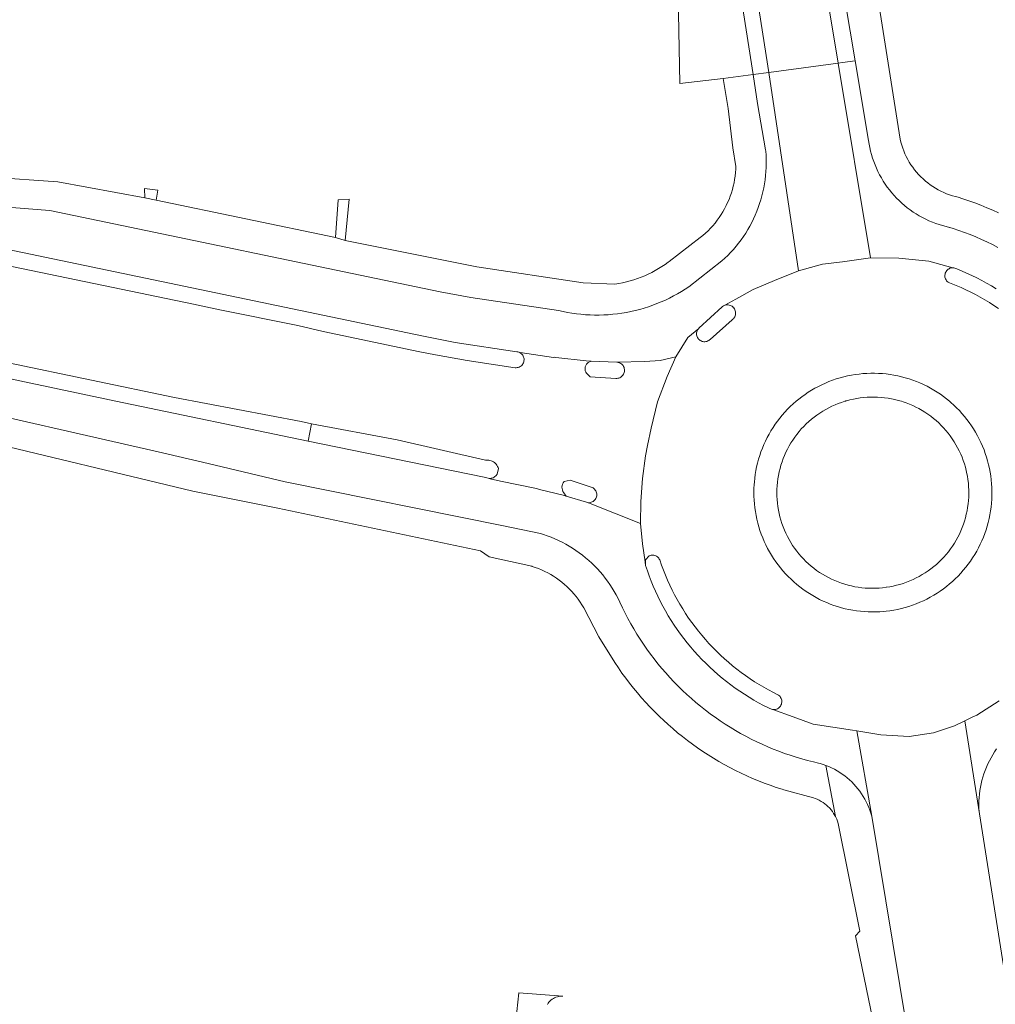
# Model space of a CAD drawing. Extents: x 146402 to 164798, y 455483 to 464134.
# Tile 364 of 575: x 157647 to 157709, y 460982 to 461044. Entities that reach past the tile are written whole.
import ezdxf

# ---------------------------------------------------------------- set-up
doc = ezdxf.new("R2010")
doc.units = 0
doc.header["$LTSCALE"] = 0.2
for name, color, linetype, lineweight in [('B-XX-VH-VERHARDING_ASFALT-GV', 252, 'CONTINUOUS', 18), ('B-XX-VH-VERHARDING_BETONSTRAATSTEEN-GV', 252, 'CONTINUOUS', 18), ('B-XX-VH-VERHARDING_TEGEL-GV', 252, 'CONTINUOUS', 18)]:
    doc.layers.add(name, color=color, linetype=linetype, lineweight=lineweight)

msp = doc.modelspace()

# ---------------------------------------------------------------- linework, layer by layer
at = {"layer": 'B-XX-VH-VERHARDING_ASFALT-GV'}
for points in [[(157690.928, 461087.761), (157685.61, 461127.19), (157681.488, 461126.636), (157681.602, 461125.751), (157686.892, 461086.4), (157689.023, 461072.41), (157691.434, 461059.13), (157694.353, 461040.506), (157698.714, 461041.086)], [(157686.773, 461127.003), (157686.73, 461127.34), (157685.9, 461127.229), (157685.61, 461127.19), (157690.928, 461087.761), (157698.714, 461041.086), (157698.989, 461041.122), (157699.778, 461041.227), (157697.22, 461056.413), (157696.406, 461061.596), (157693.595, 461078.506), (157691.083, 461095.891), (157690.19, 461102.109), (157688.789, 461112.51)], [(157681.602, 461125.751), (157681.488, 461126.636), (157680.671, 461126.526), (157681.302, 461122.055), (157682.141, 461115.801), (157684.8, 461095.471), (157685.548, 461090.205), (157687.187, 461079.275), (157688.064, 461073.926), (157688.845, 461068.892), (157690.448, 461058.963), (157693.362, 461040.374), (157694.353, 461040.506), (157691.434, 461059.13), (157689.023, 461072.41), (157686.892, 461086.4)], [(157700.733, 461028.861), (157698.714, 461041.086), (157694.353, 461040.506), (157696.222, 461028.035), (157697.715, 461028.448), (157698.986, 461028.607)], [(157707.584, 460993.922), (157706.678, 460999.759), (157706.03, 460999.45), (157704.696, 460999.005), (157703.171, 460998.782), (157701.392, 460998.878), (157699.88, 460999.121), (157700.817, 460993.769), (157703.027, 460980.472), (157703.073, 460980.229), (157704.472, 460980.494), (157706.706, 460980.918), (157708.051, 460981.174), (157708.947, 460981.344), (157709.45, 460981.439), (157709.484, 460981.445), (157709.287, 460983.159)]]:
    msp.add_lwpolyline(points, close=True, dxfattribs=at)
at = {"layer": 'B-XX-VH-VERHARDING_BETONSTRAATSTEEN-GV'}
for points in [[(157708.743, 461029.507), (157708.404, 461029.682), (157708.061, 461029.849), (157707.714, 461030.009), (157707.365, 461030.162), (157707.012, 461030.308), (157706.656, 461030.446), (157706.297, 461030.576), (157705.936, 461030.699), (157705.737, 461030.763), (157705.716, 461030.767), (157705.494, 461030.818), (157705.274, 461030.876), (157705.056, 461030.941), (157704.84, 461031.014), (157704.628, 461031.095), (157704.418, 461031.183), (157704.212, 461031.279), (157704.008, 461031.381), (157703.809, 461031.491), (157703.614, 461031.608), (157703.423, 461031.731), (157703.236, 461031.862), (157703.054, 461031.998), (157702.878, 461032.141), (157702.706, 461032.29), (157702.539, 461032.445), (157702.378, 461032.606), (157702.223, 461032.772), (157702.074, 461032.944), (157701.931, 461033.121), (157701.794, 461033.303), (157701.664, 461033.489), (157701.54, 461033.68), (157701.423, 461033.875), (157701.313, 461034.074), (157701.21, 461034.277), (157701.114, 461034.484), (157701.026, 461034.693), (157700.945, 461034.906), (157700.872, 461035.121), (157700.806, 461035.339), (157700.748, 461035.559), (157700.697, 461035.781), (157700.655, 461036.004), (157700.62, 461036.229), (157699.778, 461041.227), (157698.989, 461041.122), (157698.714, 461041.086), (157700.733, 461028.861), (157702.512, 461028.829), (157704.418, 461028.639), (157705.914, 461028.228), (157705.921, 461028.227), (157705.984, 461028.222), (157706.045, 461028.209), (157706.105, 461028.188), (157706.161, 461028.16), (157706.462, 461028.037), (157706.785, 461027.897), (157707.105, 461027.75), (157707.421, 461027.596), (157707.733, 461027.434), (157708.042, 461027.266), (157708.347, 461027.09), (157708.648, 461026.908)], [(157643.319, 461030.049), (157647.424, 461029.18), (157672.64, 461023.936), (157674.629, 461023.536), (157678.508, 461022.954), (157678.571, 461022.944), (157678.632, 461022.926), (157678.653, 461022.916), (157678.716, 461022.901), (157680.806, 461022.598), (157680.891, 461022.6), (157680.952, 461022.593), (157682.871, 461022.377), (157683.175, 461022.364), (157684.8, 461022.295), (157684.809, 461022.295), (157686.551, 461022.33), (157687.515, 461022.4), (157688.503, 461022.635), (157689.265, 461023.842), (157689.94, 461024.419), (157689.946, 461024.425), (157691.421, 461025.776), (157691.439, 461025.79), (157691.492, 461025.826), (157691.55, 461025.854), (157691.586, 461025.868), (157692.283, 461026.256), (157693.363, 461026.86), (157694.697, 461027.432), (157696.222, 461028.035), (157694.353, 461040.506), (157693.362, 461040.374), (157693.638, 461038.541), (157694.146, 461035.637), (157694.153, 461035.558), (157694.172, 461035.302), (157694.182, 461035.045), (157694.184, 461034.788), (157694.179, 461034.531), (157694.165, 461034.274), (157694.143, 461034.018), (157694.114, 461033.763), (157694.076, 461033.508), (157694.031, 461033.255), (157693.977, 461033.004), (157693.916, 461032.754), (157693.848, 461032.507), (157693.771, 461032.261), (157693.687, 461032.018), (157693.595, 461031.778), (157693.496, 461031.541), (157693.39, 461031.307), (157693.276, 461031.076), (157693.156, 461030.85), (157693.028, 461030.626), (157692.893, 461030.407), (157692.752, 461030.193), (157692.604, 461029.983), (157692.45, 461029.777), (157692.289, 461029.577), (157692.122, 461029.381), (157691.949, 461029.191), (157691.77, 461029.006), (157691.586, 461028.827), (157691.396, 461028.654), (157689.322, 461027.039), (157689.096, 461026.889), (157688.853, 461026.737), (157688.606, 461026.592), (157688.356, 461026.454), (157688.101, 461026.323), (157687.843, 461026.2), (157687.581, 461026.083), (157687.316, 461025.974), (157687.049, 461025.872), (157686.778, 461025.778), (157686.505, 461025.692), (157686.23, 461025.613), (157685.953, 461025.541), (157685.674, 461025.478), (157685.393, 461025.422), (157685.111, 461025.375), (157684.827, 461025.335), (157684.543, 461025.303), (157684.257, 461025.279), (157683.971, 461025.263), (157683.685, 461025.255), (157683.399, 461025.255), (157683.113, 461025.263), (157682.827, 461025.279), (157682.541, 461025.303), (157682.257, 461025.335), (157681.973, 461025.375), (157681.691, 461025.423), (157681.41, 461025.479), (157681.131, 461025.542), (157675.623, 461026.361), (157673.694, 461026.708), (157649.144, 461031.828), (157641.108, 461032.448)], [(157641.685, 461029.349), (157658.18, 461025.938), (157659.845, 461025.59), (157664.73, 461024.607), (157666.335, 461024.23), (157672.416, 461022.944), (157673.392, 461022.756), (157675.378, 461022.406), (157678.408, 461021.95), (157678.47, 461021.948), (157678.533, 461021.953), (157678.595, 461021.966), (157678.655, 461021.987), (157678.712, 461022.015), (157678.765, 461022.051), (157678.813, 461022.092), (157678.855, 461022.14), (157678.891, 461022.192), (157678.92, 461022.248), (157678.942, 461022.308), (157678.957, 461022.37), (157678.963, 461022.433), (157678.962, 461022.496), (157678.952, 461022.559), (157678.935, 461022.62), (157678.91, 461022.679), (157678.878, 461022.733), (157678.839, 461022.784), (157678.794, 461022.829), (157678.744, 461022.868), (157678.69, 461022.9), (157678.653, 461022.916), (157678.632, 461022.926), (157678.571, 461022.944), (157678.508, 461022.954), (157674.629, 461023.536), (157672.64, 461023.936), (157647.424, 461029.18), (157643.319, 461030.049)], [(157708.648, 461026.908), (157708.347, 461027.09), (157708.042, 461027.266), (157707.733, 461027.434), (157707.421, 461027.596), (157707.105, 461027.75), (157706.785, 461027.897), (157706.462, 461028.037), (157706.161, 461028.16), (157706.105, 461028.188), (157706.045, 461028.209), (157705.984, 461028.222), (157705.921, 461028.227), (157705.914, 461028.228), (157705.858, 461028.224), (157705.796, 461028.214), (157705.736, 461028.195), (157705.678, 461028.169), (157705.624, 461028.136), (157705.576, 461028.096), (157705.532, 461028.051), (157705.494, 461028), (157705.466, 461027.95), (157705.442, 461027.892), (157705.425, 461027.831), (157705.416, 461027.769), (157705.416, 461027.706), (157705.423, 461027.643), (157705.438, 461027.582), (157705.46, 461027.523), (157705.49, 461027.468), (157705.527, 461027.417), (157705.57, 461027.371), (157705.618, 461027.331), (157705.672, 461027.297), (157705.705, 461027.28), (157705.817, 461027.238), (157706.129, 461027.114), (157706.438, 461026.983), (157706.744, 461026.844), (157707.046, 461026.698), (157707.345, 461026.545), (157707.639, 461026.385), (157707.931, 461026.218), (157708.218, 461026.044), (157708.501, 461025.864), (157708.779, 461025.676)], [(157641.954, 461019.836), (157655.965, 461016.67), (157659.102, 461015.932), (157663.935, 461014.778), (157677.679, 461012.009), (157679.985, 461011.535), (157680.183, 461011.473), (157680.423, 461011.39), (157680.66, 461011.3), (157680.895, 461011.202), (157681.126, 461011.097), (157681.354, 461010.985), (157681.578, 461010.865), (157681.798, 461010.739), (157682.014, 461010.606), (157682.226, 461010.466), (157682.433, 461010.319), (157682.635, 461010.166), (157682.833, 461010.006), (157683.026, 461009.841), (157683.213, 461009.67), (157683.394, 461009.492), (157683.571, 461009.309), (157683.741, 461009.121), (157683.905, 461008.927), (157684.063, 461008.728), (157684.214, 461008.525), (157684.359, 461008.316), (157684.498, 461008.104), (157684.63, 461007.887), (157684.755, 461007.665), (157684.872, 461007.44), (157684.983, 461007.212), (157685.144, 461006.868), (157685.313, 461006.528), (157685.489, 461006.191), (157685.671, 461005.858), (157685.861, 461005.529), (157686.058, 461005.204), (157686.261, 461004.883), (157686.471, 461004.567), (157686.688, 461004.255), (157686.911, 461003.948), (157687.141, 461003.645), (157687.377, 461003.348), (157687.619, 461003.055), (157687.867, 461002.768), (157688.122, 461002.486), (157688.382, 461002.209), (157688.648, 461001.938), (157688.92, 461001.672), (157689.197, 461001.413), (157689.479, 461001.159), (157689.767, 461000.911), (157690.06, 461000.67), (157690.358, 461000.434), (157690.661, 461000.205), (157690.944, 461000), (157690.969, 460999.982), (157691.281, 460999.766), (157691.598, 460999.557), (157691.919, 460999.354), (157692.244, 460999.158), (157692.574, 460998.969), (157692.907, 460998.786), (157693.244, 460998.611), (157693.585, 460998.444), (157693.929, 460998.283), (157694.276, 460998.129), (157694.627, 460997.983), (157694.981, 460997.845), (157695.337, 460997.713), (157695.696, 460997.59), (157696.058, 460997.474), (157696.422, 460997.365), (157696.788, 460997.265), (157697.156, 460997.172), (157697.478, 460997.097), (157697.571, 460997.071), (157697.756, 460997.014), (157697.933, 460996.952), (157697.939, 460996.95), (157698.119, 460996.878), (157698.295, 460996.799), (157698.469, 460996.712), (157698.638, 460996.618), (157698.804, 460996.518), (157698.965, 460996.41), (157699.122, 460996.296), (157699.273, 460996.176), (157699.42, 460996.049), (157699.562, 460995.917), (157699.697, 460995.779), (157699.827, 460995.635), (157699.951, 460995.486), (157700.069, 460995.333), (157700.18, 460995.174), (157700.284, 460995.011), (157700.382, 460994.844), (157700.473, 460994.673), (157700.557, 460994.498), (157700.633, 460994.32), (157700.702, 460994.139), (157700.763, 460993.955), (157700.817, 460993.769), (157699.88, 460999.121), (157699.613, 460999.164), (157697.135, 460999.545), (157695.881, 461000), (157694.591, 461000.468), (157694.587, 461000.469), (157694.525, 461000.483), (157694.465, 461000.504), (157694.409, 461000.533), (157694.326, 461000.573), (157694.016, 461000.73), (157693.71, 461000.893), (157693.408, 461001.063), (157693.109, 461001.24), (157692.815, 461001.425), (157692.525, 461001.615), (157692.24, 461001.813), (157691.959, 461002.017), (157691.683, 461002.227), (157691.412, 461002.444), (157691.146, 461002.667), (157690.885, 461002.896), (157690.63, 461003.131), (157690.38, 461003.372), (157690.136, 461003.618), (157689.897, 461003.87), (157689.665, 461004.128), (157689.438, 461004.39), (157689.217, 461004.658), (157689.003, 461004.931), (157688.795, 461005.209), (157688.593, 461005.491), (157688.398, 461005.778), (157688.21, 461006.07), (157688.029, 461006.366), (157687.854, 461006.666), (157687.686, 461006.969), (157687.526, 461007.277), (157687.372, 461007.588), (157687.226, 461007.903), (157687.087, 461008.221), (157686.955, 461008.542), (157686.831, 461008.866), (157686.714, 461009.193), (157686.605, 461009.522), (157686.571, 461009.755), (157686.406, 461010.881), (157686.279, 461012.152), (157683.021, 461013.466), (157682.995, 461013.466), (157682.932, 461013.475), (157682.877, 461013.489), (157681.606, 461013.876), (157681.414, 461013.934), (157679.93, 461014.304), (157679.752, 461014.349), (157677.49, 461014.813), (157676.833, 461014.974), (157676.771, 461014.991), (157676.707, 461015), (157676.461, 461015.064), (157665.39, 461017.338), (157653.3, 461019.836), (157647.273, 461021.126), (157641.436, 461022.361)], [(157708.826, 461001.006), (157707.428, 461000.117), (157707.183, 461000), (157706.678, 460999.759), (157707.584, 460993.922), (157707.572, 460994.056), (157707.56, 460994.275), (157707.556, 460994.495), (157707.559, 460994.714), (157707.571, 460994.934), (157707.59, 460995.152), (157707.617, 460995.37), (157707.653, 460995.587), (157707.696, 460995.802), (157707.747, 460996.016), (157707.806, 460996.227), (157707.872, 460996.436), (157707.946, 460996.643), (157708.028, 460996.847), (157708.117, 460997.047), (157708.213, 460997.245), (157708.316, 460997.438), (157708.427, 460997.628), (157708.544, 460997.814), (157708.668, 460997.995)], [(157680.425, 460981.931), (157680.473, 460982.008), (157680.528, 460982.08), (157680.589, 460982.147), (157680.655, 460982.209), (157680.727, 460982.265), (157680.803, 460982.314), (157680.884, 460982.356), (157680.967, 460982.391), (157681.054, 460982.418), (157681.142, 460982.438), (157681.233, 460982.45), (157681.323, 460982.453), (157681.393, 460982.451), (157678.635, 460982.664), (157678.251, 460979.149)]]:
    msp.add_lwpolyline(points, dxfattribs=at)
for points in [[(157691.801, 461025.892), (157691.737, 461025.894), (157691.673, 461025.889), (157691.61, 461025.875), (157691.586, 461025.868), (157691.55, 461025.854), (157691.492, 461025.826), (157691.439, 461025.79), (157691.421, 461025.776), (157689.946, 461024.425), (157689.94, 461024.419), (157689.905, 461024.377), (157689.87, 461024.324), (157689.842, 461024.268), (157689.822, 461024.208), (157689.809, 461024.146), (157689.804, 461024.083), (157689.808, 461024.02), (157689.819, 461023.958), (157689.837, 461023.898), (157689.864, 461023.841), (157689.897, 461023.787), (157689.937, 461023.738), (157689.983, 461023.695), (157690.034, 461023.657), (157690.089, 461023.627), (157690.148, 461023.604), (157690.209, 461023.588), (157690.271, 461023.58), (157690.334, 461023.58), (157690.397, 461023.588), (157690.458, 461023.604), (157690.517, 461023.627), (157690.572, 461023.658), (157690.623, 461023.695), (157690.66, 461023.73), (157692.046, 461024.962), (157692.096, 461025.002), (157692.14, 461025.048), (157692.179, 461025.1), (157692.21, 461025.155), (157692.235, 461025.215), (157692.252, 461025.277), (157692.261, 461025.34), (157692.262, 461025.404), (157692.255, 461025.468), (157692.24, 461025.53), (157692.218, 461025.59), (157692.188, 461025.647), (157692.152, 461025.7), (157692.135, 461025.72), (157692.09, 461025.765), (157692.039, 461025.805), (157691.984, 461025.838), (157691.926, 461025.863), (157691.864, 461025.881)], [(157636.281, 461023.735), (157636.256, 461023.736), (157636.185, 461023.731), (157636.124, 461023.718), (157636.066, 461023.697), (157636.011, 461023.67), (157635.96, 461023.635), (157635.913, 461023.594), (157635.873, 461023.547), (157635.839, 461023.495), (157635.811, 461023.44), (157635.791, 461023.381), (157635.779, 461023.321), (157635.775, 461023.259), (157635.713, 461022.784), (157641.436, 461022.361), (157647.273, 461021.126), (157653.3, 461019.836), (157665.39, 461017.338), (157665.6, 461018.416), (157664.947, 461018.557), (157656.992, 461020.083), (157641.318, 461023.348)], [(157684.8, 461022.295), (157683.175, 461022.364), (157682.999, 461022.273), (157682.94, 461022.227), (157682.883, 461022.163), (157682.838, 461022.089), (157682.808, 461022.009), (157682.794, 461021.924), (157682.795, 461021.839), (157682.812, 461021.755), (157682.845, 461021.675), (157682.891, 461021.603), (157683.122, 461021.365), (157684.733, 461021.272), (157684.797, 461021.272), (157684.861, 461021.28), (157684.923, 461021.295), (157684.982, 461021.319), (157685.038, 461021.349), (157685.091, 461021.386), (157685.137, 461021.43), (157685.179, 461021.479), (157685.213, 461021.532), (157685.241, 461021.59), (157685.262, 461021.651), (157685.274, 461021.714), (157685.279, 461021.777), (157685.276, 461021.841), (157685.265, 461021.904), (157685.246, 461021.966), (157685.219, 461022.024), (157685.186, 461022.078), (157685.146, 461022.128), (157685.1, 461022.173), (157685.049, 461022.211), (157684.993, 461022.243), (157684.934, 461022.268), (157684.872, 461022.285), (157684.809, 461022.295)], [(157670.987, 461017.42), (157665.6, 461018.416), (157665.39, 461017.338), (157676.461, 461015.064), (157676.707, 461015), (157676.771, 461014.991), (157676.835, 461014.99), (157676.899, 461014.997), (157676.962, 461015.012), (157677.022, 461015.035), (157677.079, 461015.065), (157677.132, 461015.102), (157677.179, 461015.145), (157677.222, 461015.194), (157677.257, 461015.247), (157677.262, 461015.255), (157677.363, 461015.605), (157677.336, 461015.679), (157677.301, 461015.749), (157677.26, 461015.816), (157677.212, 461015.878), (157677.158, 461015.935), (157677.098, 461015.986), (157677.034, 461016.031), (157676.965, 461016.069), (157676.892, 461016.1), (157676.817, 461016.123), (157676.741, 461016.139), (157676.662, 461016.146), (157676.584, 461016.146), (157676.528, 461016.141)], [(157683.185, 461014.444), (157681.862, 461014.881), (157681.482, 461014.797), (157681.426, 461014.721), (157681.384, 461014.636), (157681.356, 461014.545), (157681.344, 461014.451), (157681.348, 461014.357), (157681.368, 461014.264), (157681.403, 461014.176), (157681.453, 461014.095), (157681.465, 461014.079), (157681.606, 461013.876), (157682.877, 461013.489), (157682.932, 461013.475), (157682.995, 461013.466), (157683.021, 461013.466), (157683.058, 461013.465), (157683.121, 461013.473), (157683.182, 461013.488), (157683.241, 461013.51), (157683.297, 461013.541), (157683.349, 461013.577), (157683.395, 461013.62), (157683.436, 461013.669), (157683.47, 461013.722), (157683.497, 461013.779), (157683.517, 461013.839), (157683.529, 461013.902), (157683.533, 461013.965), (157683.53, 461014.028), (157683.518, 461014.09), (157683.498, 461014.15), (157683.471, 461014.208), (157683.437, 461014.261), (157683.397, 461014.31), (157683.351, 461014.353), (157683.299, 461014.391), (157683.244, 461014.421)], [(157687.125, 461010.171), (157687.064, 461010.178), (157687.002, 461010.177), (157686.942, 461010.168), (157686.882, 461010.151), (157686.836, 461010.132), (157686.599, 461009.873), (157686.605, 461009.522), (157686.714, 461009.193), (157686.831, 461008.866), (157686.955, 461008.542), (157687.087, 461008.221), (157687.226, 461007.903), (157687.372, 461007.588), (157687.526, 461007.277), (157687.686, 461006.969), (157687.854, 461006.666), (157688.029, 461006.366), (157688.21, 461006.07), (157688.398, 461005.778), (157688.593, 461005.491), (157688.795, 461005.209), (157689.003, 461004.931), (157689.217, 461004.658), (157689.438, 461004.39), (157689.665, 461004.128), (157689.897, 461003.87), (157690.136, 461003.618), (157690.38, 461003.372), (157690.63, 461003.131), (157690.885, 461002.896), (157691.146, 461002.667), (157691.412, 461002.444), (157691.683, 461002.227), (157691.959, 461002.017), (157692.24, 461001.813), (157692.525, 461001.615), (157692.815, 461001.425), (157693.109, 461001.24), (157693.408, 461001.063), (157693.71, 461000.893), (157694.016, 461000.73), (157694.326, 461000.573), (157694.409, 461000.533), (157694.465, 461000.504), (157694.525, 461000.483), (157694.587, 461000.469), (157694.591, 461000.468), (157694.65, 461000.464), (157694.713, 461000.466), (157694.776, 461000.476), (157694.836, 461000.494), (157694.894, 461000.519), (157694.949, 461000.552), (157694.998, 461000.591), (157695.043, 461000.636), (157695.081, 461000.686), (157695.113, 461000.741), (157695.137, 461000.799), (157695.155, 461000.86), (157695.164, 461000.923), (157695.165, 461000.986), (157695.158, 461001.049), (157695.144, 461001.111), (157695.122, 461001.17), (157695.092, 461001.226), (157695.056, 461001.278), (157695.013, 461001.325), (157694.965, 461001.366), (157694.918, 461001.397), (157694.637, 461001.538), (157694.335, 461001.697), (157694.038, 461001.863), (157693.744, 461002.037), (157693.454, 461002.217), (157693.169, 461002.404), (157692.888, 461002.598), (157692.612, 461002.798), (157692.34, 461003.005), (157692.074, 461003.217), (157691.812, 461003.437), (157691.556, 461003.662), (157691.305, 461003.893), (157691.06, 461004.13), (157690.82, 461004.372), (157690.586, 461004.62), (157690.358, 461004.874), (157690.136, 461005.133), (157689.92, 461005.397), (157689.71, 461005.666), (157689.506, 461005.94), (157689.309, 461006.218), (157689.119, 461006.501), (157688.935, 461006.789), (157688.758, 461007.081), (157688.589, 461007.376), (157688.426, 461007.676), (157688.27, 461007.979), (157688.121, 461008.286), (157687.979, 461008.597), (157687.845, 461008.911), (157687.718, 461009.227), (157687.599, 461009.547), (157687.487, 461009.869), (157687.462, 461009.925), (157687.43, 461009.978), (157687.391, 461010.026), (157687.346, 461010.068), (157687.297, 461010.105), (157687.242, 461010.134), (157687.185, 461010.157)]]:
    msp.add_lwpolyline(points, close=True, dxfattribs=at)
at = {"layer": 'B-XX-VH-VERHARDING_TEGEL-GV'}
for points in [[(157688.385, 461059.718), (157688.756, 461039.806), (157691.485, 461040.125), (157693.362, 461040.374), (157690.448, 461058.963)], [(157697.22, 461056.413), (157699.778, 461041.227), (157700.62, 461036.229), (157700.655, 461036.004), (157700.697, 461035.781), (157700.748, 461035.559), (157700.806, 461035.339), (157700.872, 461035.121), (157700.945, 461034.906), (157701.026, 461034.693), (157701.114, 461034.484), (157701.21, 461034.277), (157701.313, 461034.074), (157701.423, 461033.875), (157701.54, 461033.68), (157701.664, 461033.489), (157701.794, 461033.303), (157701.931, 461033.121), (157702.074, 461032.944), (157702.223, 461032.772), (157702.378, 461032.606), (157702.539, 461032.445), (157702.706, 461032.29), (157702.878, 461032.141), (157703.054, 461031.998), (157703.236, 461031.862), (157703.423, 461031.731), (157703.614, 461031.608), (157703.809, 461031.491), (157704.008, 461031.381), (157704.212, 461031.279), (157704.418, 461031.183), (157704.628, 461031.095), (157704.84, 461031.014), (157705.056, 461030.941), (157705.274, 461030.876), (157705.494, 461030.818), (157705.716, 461030.767), (157705.737, 461030.763), (157705.936, 461030.699), (157706.297, 461030.576), (157706.656, 461030.446), (157707.012, 461030.308), (157707.365, 461030.162), (157707.714, 461030.009), (157708.061, 461029.849), (157708.404, 461029.682), (157708.743, 461029.507)], [(157708.789, 461031.676), (157708.421, 461031.843), (157708.051, 461032.002), (157707.677, 461032.154), (157707.301, 461032.298), (157706.922, 461032.435), (157706.54, 461032.564), (157706.246, 461032.658), (157706.083, 461032.697), (157705.895, 461032.75), (157705.709, 461032.811), (157705.525, 461032.879), (157705.345, 461032.954), (157705.168, 461033.037), (157704.994, 461033.127), (157704.824, 461033.224), (157704.658, 461033.328), (157704.497, 461033.439), (157704.34, 461033.556), (157704.188, 461033.679), (157704.042, 461033.809), (157703.901, 461033.944), (157703.765, 461034.085), (157703.635, 461034.232), (157703.512, 461034.383), (157703.395, 461034.54), (157703.284, 461034.701), (157703.18, 461034.867), (157703.082, 461035.037), (157702.992, 461035.21), (157702.909, 461035.388), (157702.834, 461035.568), (157702.765, 461035.751), (157702.704, 461035.937), (157702.651, 461036.126), (157702.606, 461036.316), (157700.143, 461051.977)], [(157641.108, 461032.448), (157649.144, 461031.828), (157673.694, 461026.708), (157675.623, 461026.361), (157681.131, 461025.542), (157681.41, 461025.479), (157681.691, 461025.423), (157681.973, 461025.375), (157682.257, 461025.335), (157682.541, 461025.303), (157682.827, 461025.279), (157683.113, 461025.263), (157683.399, 461025.255), (157683.685, 461025.255), (157683.971, 461025.263), (157684.257, 461025.279), (157684.543, 461025.303), (157684.827, 461025.335), (157685.111, 461025.375), (157685.393, 461025.422), (157685.674, 461025.478), (157685.953, 461025.541), (157686.23, 461025.613), (157686.505, 461025.692), (157686.778, 461025.778), (157687.049, 461025.872), (157687.316, 461025.974), (157687.581, 461026.083), (157687.843, 461026.2), (157688.101, 461026.323), (157688.356, 461026.454), (157688.606, 461026.592), (157688.853, 461026.737), (157689.096, 461026.889), (157689.322, 461027.039), (157691.396, 461028.654), (157691.586, 461028.827), (157691.77, 461029.006), (157691.949, 461029.191), (157692.122, 461029.381), (157692.289, 461029.577), (157692.45, 461029.777), (157692.604, 461029.983), (157692.752, 461030.193), (157692.893, 461030.407), (157693.028, 461030.626), (157693.156, 461030.85), (157693.276, 461031.076), (157693.39, 461031.307), (157693.496, 461031.541), (157693.595, 461031.778), (157693.687, 461032.018), (157693.771, 461032.261), (157693.848, 461032.507), (157693.916, 461032.754), (157693.977, 461033.004), (157694.031, 461033.255), (157694.076, 461033.508), (157694.114, 461033.763), (157694.143, 461034.018), (157694.165, 461034.274), (157694.179, 461034.531), (157694.184, 461034.788), (157694.182, 461035.045), (157694.172, 461035.302), (157694.153, 461035.558), (157694.146, 461035.637), (157693.638, 461038.541), (157693.362, 461040.374), (157691.485, 461040.125), (157691.787, 461038.226), (157692.087, 461035.772), (157692.275, 461034.596), (157692.278, 461034.577), (157692.272, 461034.422), (157692.256, 461034.206), (157692.232, 461033.99), (157692.2, 461033.776), (157692.161, 461033.563), (157692.113, 461033.351), (157692.058, 461033.141), (157691.995, 461032.934), (157691.924, 461032.729), (157691.846, 461032.526), (157691.761, 461032.327), (157691.668, 461032.131), (157691.568, 461031.938), (157691.461, 461031.75), (157691.347, 461031.565), (157691.227, 461031.385), (157691.099, 461031.209), (157690.966, 461031.038), (157690.826, 461030.872), (157690.68, 461030.712), (157690.529, 461030.556), (157690.371, 461030.407), (157690.209, 461030.263), (157690.041, 461030.126), (157688.082, 461028.622), (157688.028, 461028.582), (157687.829, 461028.439), (157687.626, 461028.304), (157687.418, 461028.175), (157687.206, 461028.052), (157686.99, 461027.937), (157686.771, 461027.829), (157686.548, 461027.729), (157686.322, 461027.635), (157686.093, 461027.549), (157685.862, 461027.471), (157685.628, 461027.4), (157685.391, 461027.337), (157685.153, 461027.281), (157684.913, 461027.234), (157684.672, 461027.194), (157682.671, 461027.281), (157675.989, 461028.293), (157667.705, 461029.936), (157667.107, 461030.127), (157655.843, 461032.477), (157655.12, 461032.622), (157649.645, 461033.63), (157637, 461034.5)], [(157641.318, 461023.348), (157656.992, 461020.083), (157664.947, 461018.557), (157665.6, 461018.416), (157670.987, 461017.42), (157676.528, 461016.141), (157676.584, 461016.146), (157676.662, 461016.146), (157676.741, 461016.139), (157676.817, 461016.123), (157676.892, 461016.1), (157676.965, 461016.069), (157677.034, 461016.031), (157677.098, 461015.986), (157677.158, 461015.935), (157677.212, 461015.878), (157677.26, 461015.816), (157677.301, 461015.749), (157677.336, 461015.679), (157677.363, 461015.605), (157677.262, 461015.255), (157677.257, 461015.247), (157677.222, 461015.194), (157677.179, 461015.145), (157677.132, 461015.102), (157677.079, 461015.065), (157677.022, 461015.035), (157676.962, 461015.012), (157676.899, 461014.997), (157676.835, 461014.99), (157676.771, 461014.991), (157676.833, 461014.974), (157677.49, 461014.813), (157679.752, 461014.349), (157679.93, 461014.304), (157681.414, 461013.934), (157681.606, 461013.876), (157681.465, 461014.079), (157681.453, 461014.095), (157681.403, 461014.176), (157681.368, 461014.264), (157681.348, 461014.357), (157681.344, 461014.451), (157681.356, 461014.545), (157681.384, 461014.636), (157681.426, 461014.721), (157681.482, 461014.797), (157681.862, 461014.881), (157683.185, 461014.444), (157683.244, 461014.421), (157683.299, 461014.391), (157683.351, 461014.353), (157683.397, 461014.31), (157683.437, 461014.261), (157683.471, 461014.208), (157683.498, 461014.15), (157683.518, 461014.09), (157683.53, 461014.028), (157683.533, 461013.965), (157683.529, 461013.902), (157683.517, 461013.839), (157683.497, 461013.779), (157683.47, 461013.722), (157683.436, 461013.669), (157683.395, 461013.62), (157683.349, 461013.577), (157683.297, 461013.541), (157683.241, 461013.51), (157683.182, 461013.488), (157683.121, 461013.473), (157683.058, 461013.465), (157683.021, 461013.466), (157686.279, 461012.152), (157686.311, 461013.549), (157686.406, 461014.979), (157686.597, 461016.408), (157686.727, 461017.057), (157686.946, 461018.156), (157687.359, 461019.808), (157687.963, 461021.396), (157688.503, 461022.635), (157687.515, 461022.4), (157686.551, 461022.33), (157684.809, 461022.295), (157684.872, 461022.285), (157684.934, 461022.268), (157684.993, 461022.243), (157685.049, 461022.211), (157685.1, 461022.173), (157685.146, 461022.128), (157685.186, 461022.078), (157685.219, 461022.024), (157685.246, 461021.966), (157685.265, 461021.904), (157685.276, 461021.841), (157685.279, 461021.777), (157685.274, 461021.714), (157685.262, 461021.651), (157685.241, 461021.59), (157685.213, 461021.532), (157685.179, 461021.479), (157685.137, 461021.43), (157685.091, 461021.386), (157685.038, 461021.349), (157684.982, 461021.319), (157684.923, 461021.295), (157684.861, 461021.28), (157684.797, 461021.272), (157684.733, 461021.272), (157683.122, 461021.365), (157682.891, 461021.603), (157682.845, 461021.675), (157682.812, 461021.755), (157682.795, 461021.839), (157682.794, 461021.924), (157682.808, 461022.009), (157682.838, 461022.089), (157682.883, 461022.163), (157682.94, 461022.227), (157682.999, 461022.273), (157683.175, 461022.364), (157682.871, 461022.377), (157680.952, 461022.593), (157680.891, 461022.6), (157680.806, 461022.598), (157678.716, 461022.901), (157678.653, 461022.916), (157678.69, 461022.9), (157678.744, 461022.868), (157678.794, 461022.829), (157678.839, 461022.784), (157678.878, 461022.733), (157678.91, 461022.679), (157678.935, 461022.62), (157678.952, 461022.559), (157678.962, 461022.496), (157678.963, 461022.433), (157678.957, 461022.37), (157678.942, 461022.308), (157678.92, 461022.248), (157678.891, 461022.192), (157678.855, 461022.14), (157678.813, 461022.092), (157678.765, 461022.051), (157678.712, 461022.015), (157678.655, 461021.987), (157678.595, 461021.966), (157678.533, 461021.953), (157678.47, 461021.948), (157678.408, 461021.95), (157675.378, 461022.406), (157673.392, 461022.756), (157672.416, 461022.944), (157666.335, 461024.23), (157664.73, 461024.607), (157659.845, 461025.59), (157658.18, 461025.938), (157641.685, 461029.349)], [(157708.779, 461025.676), (157708.501, 461025.864), (157708.218, 461026.044), (157707.931, 461026.218), (157707.639, 461026.385), (157707.345, 461026.545), (157707.046, 461026.698), (157706.744, 461026.844), (157706.438, 461026.983), (157706.129, 461027.114), (157705.817, 461027.238), (157705.705, 461027.28), (157705.672, 461027.297), (157705.618, 461027.331), (157705.57, 461027.371), (157705.527, 461027.417), (157705.49, 461027.468), (157705.46, 461027.523), (157705.438, 461027.582), (157705.423, 461027.643), (157705.416, 461027.706), (157705.416, 461027.769), (157705.425, 461027.831), (157705.442, 461027.892), (157705.466, 461027.95), (157705.494, 461028), (157705.532, 461028.051), (157705.576, 461028.096), (157705.624, 461028.136), (157705.678, 461028.169), (157705.736, 461028.195), (157705.796, 461028.214), (157705.858, 461028.224), (157705.914, 461028.228), (157704.418, 461028.639), (157702.512, 461028.829), (157700.733, 461028.861), (157698.986, 461028.607), (157697.715, 461028.448), (157696.222, 461028.035), (157694.697, 461027.432), (157693.363, 461026.86), (157692.283, 461026.256), (157691.586, 461025.868), (157691.61, 461025.875), (157691.673, 461025.889), (157691.737, 461025.894), (157691.801, 461025.892), (157691.864, 461025.881), (157691.926, 461025.863), (157691.984, 461025.838), (157692.039, 461025.805), (157692.09, 461025.765), (157692.135, 461025.72), (157692.152, 461025.7), (157692.188, 461025.647), (157692.218, 461025.59), (157692.24, 461025.53), (157692.255, 461025.468), (157692.262, 461025.404), (157692.261, 461025.34), (157692.252, 461025.277), (157692.235, 461025.215), (157692.21, 461025.155), (157692.179, 461025.1), (157692.14, 461025.048), (157692.096, 461025.002), (157692.046, 461024.962), (157690.66, 461023.73), (157690.623, 461023.695), (157690.572, 461023.658), (157690.517, 461023.627), (157690.458, 461023.604), (157690.397, 461023.588), (157690.334, 461023.58), (157690.271, 461023.58), (157690.209, 461023.588), (157690.148, 461023.604), (157690.089, 461023.627), (157690.034, 461023.657), (157689.983, 461023.695), (157689.937, 461023.738), (157689.897, 461023.787), (157689.864, 461023.841), (157689.837, 461023.898), (157689.819, 461023.958), (157689.808, 461024.02), (157689.804, 461024.083), (157689.809, 461024.146), (157689.822, 461024.208), (157689.842, 461024.268), (157689.87, 461024.324), (157689.905, 461024.377), (157689.94, 461024.419), (157689.265, 461023.842), (157688.503, 461022.635), (157687.963, 461021.396), (157687.359, 461019.808), (157686.946, 461018.156), (157686.727, 461017.057), (157686.597, 461016.408), (157686.406, 461014.979), (157686.311, 461013.549), (157686.279, 461012.152), (157686.406, 461010.881), (157686.571, 461009.755), (157686.605, 461009.522), (157686.599, 461009.873), (157686.836, 461010.132), (157686.882, 461010.151), (157686.942, 461010.168), (157687.002, 461010.177), (157687.064, 461010.178), (157687.125, 461010.171), (157687.185, 461010.157), (157687.242, 461010.134), (157687.297, 461010.105), (157687.346, 461010.068), (157687.391, 461010.026), (157687.43, 461009.978), (157687.462, 461009.925), (157687.487, 461009.869), (157687.599, 461009.547), (157687.718, 461009.227), (157687.845, 461008.911), (157687.979, 461008.597), (157688.121, 461008.286), (157688.27, 461007.979), (157688.426, 461007.676), (157688.589, 461007.376), (157688.758, 461007.081), (157688.935, 461006.789), (157689.119, 461006.501), (157689.309, 461006.218), (157689.506, 461005.94), (157689.71, 461005.666), (157689.92, 461005.397), (157690.136, 461005.133), (157690.358, 461004.874), (157690.586, 461004.62), (157690.82, 461004.372), (157691.06, 461004.13), (157691.305, 461003.893), (157691.556, 461003.662), (157691.812, 461003.437), (157692.074, 461003.217), (157692.34, 461003.005), (157692.612, 461002.798), (157692.888, 461002.598), (157693.169, 461002.404), (157693.454, 461002.217), (157693.744, 461002.037), (157694.038, 461001.863), (157694.335, 461001.697), (157694.637, 461001.538), (157694.918, 461001.397), (157694.965, 461001.366), (157695.013, 461001.325), (157695.056, 461001.278), (157695.092, 461001.226), (157695.122, 461001.17), (157695.144, 461001.111), (157695.158, 461001.049), (157695.165, 461000.986), (157695.164, 461000.923), (157695.155, 461000.86), (157695.137, 461000.799), (157695.113, 461000.741), (157695.081, 461000.686), (157695.043, 461000.636), (157694.998, 461000.591), (157694.949, 461000.552), (157694.894, 461000.519), (157694.836, 461000.494), (157694.776, 461000.476), (157694.713, 461000.466), (157694.65, 461000.464), (157694.591, 461000.468), (157695.881, 461000), (157697.135, 460999.545), (157699.613, 460999.164), (157699.88, 460999.121), (157701.392, 460998.878), (157703.171, 460998.782), (157704.696, 460999.005), (157706.03, 460999.45), (157706.678, 460999.759), (157707.183, 461000), (157707.428, 461000.117), (157708.826, 461001.006)], [(157644.35, 461017.508), (157658.148, 461014.184), (157663.479, 461013.129), (157676.225, 461010.438), (157676.763, 461010.053), (157679.45, 461009.47), (157679.468, 461009.464), (157679.67, 461009.397), (157679.87, 461009.323), (157680.066, 461009.241), (157680.259, 461009.151), (157680.449, 461009.055), (157680.635, 461008.951), (157680.817, 461008.84), (157680.995, 461008.723), (157681.168, 461008.599), (157681.337, 461008.469), (157681.5, 461008.332), (157681.658, 461008.19), (157681.811, 461008.041), (157681.958, 461007.887), (157682.099, 461007.728), (157682.234, 461007.563), (157682.363, 461007.393), (157682.485, 461007.219), (157682.601, 461007.04), (157682.71, 461006.857), (157683.666, 461005.032), (157684.672, 461003.414), (157684.892, 461003.085), (157685.118, 461002.761), (157685.35, 461002.441), (157685.589, 461002.126), (157685.835, 461001.816), (157686.087, 461001.511), (157686.344, 461001.211), (157686.608, 461000.917), (157686.878, 461000.628), (157687.153, 461000.344), (157687.434, 461000.066), (157687.504, 461000), (157687.721, 460999.794), (157688.013, 460999.527), (157688.311, 460999.267), (157688.614, 460999.012), (157688.921, 460998.764), (157689.234, 460998.522), (157689.552, 460998.287), (157689.874, 460998.058), (157690.201, 460997.835), (157690.532, 460997.62), (157690.868, 460997.41), (157691.207, 460997.208), (157691.551, 460997.013), (157691.899, 460996.824), (157692.25, 460996.643), (157692.605, 460996.469), (157692.964, 460996.302), (157693.326, 460996.142), (157693.69, 460995.99), (157694.058, 460995.845), (157694.429, 460995.708), (157694.802, 460995.578), (157695.179, 460995.456), (157695.3, 460995.418), (157697.154, 460994.919), (157697.271, 460994.878), (157697.398, 460994.825), (157697.522, 460994.765), (157697.642, 460994.698), (157697.758, 460994.624), (157697.87, 460994.543), (157697.976, 460994.456), (157698.078, 460994.363), (157698.139, 460994.302), (157698.174, 460994.265), (157698.264, 460994.161), (157698.347, 460994.051), (157698.424, 460993.938), (157698.495, 460993.819), (157698.534, 460993.745), (157697.933, 460996.952), (157697.756, 460997.014), (157697.571, 460997.071), (157697.478, 460997.097), (157697.156, 460997.172), (157696.788, 460997.265), (157696.422, 460997.365), (157696.058, 460997.474), (157695.696, 460997.59), (157695.337, 460997.713), (157694.981, 460997.845), (157694.627, 460997.983), (157694.276, 460998.129), (157693.929, 460998.283), (157693.585, 460998.444), (157693.244, 460998.611), (157692.907, 460998.786), (157692.574, 460998.969), (157692.244, 460999.158), (157691.919, 460999.354), (157691.598, 460999.557), (157691.281, 460999.766), (157690.969, 460999.982), (157690.944, 461000), (157690.661, 461000.205), (157690.358, 461000.434), (157690.06, 461000.67), (157689.767, 461000.911), (157689.479, 461001.159), (157689.197, 461001.413), (157688.92, 461001.672), (157688.648, 461001.938), (157688.382, 461002.209), (157688.122, 461002.486), (157687.867, 461002.768), (157687.619, 461003.055), (157687.377, 461003.348), (157687.141, 461003.645), (157686.911, 461003.948), (157686.688, 461004.255), (157686.471, 461004.567), (157686.261, 461004.883), (157686.058, 461005.204), (157685.861, 461005.529), (157685.671, 461005.858), (157685.489, 461006.191), (157685.313, 461006.528), (157685.144, 461006.868), (157684.983, 461007.212), (157684.872, 461007.44), (157684.755, 461007.665), (157684.63, 461007.887), (157684.498, 461008.104), (157684.359, 461008.316), (157684.214, 461008.525), (157684.063, 461008.728), (157683.905, 461008.927), (157683.741, 461009.121), (157683.571, 461009.309), (157683.394, 461009.492), (157683.213, 461009.67), (157683.026, 461009.841), (157682.833, 461010.006), (157682.635, 461010.166), (157682.433, 461010.319), (157682.226, 461010.466), (157682.014, 461010.606), (157681.798, 461010.739), (157681.578, 461010.865), (157681.354, 461010.985), (157681.126, 461011.097), (157680.895, 461011.202), (157680.66, 461011.3), (157680.423, 461011.39), (157680.183, 461011.473), (157679.985, 461011.535), (157677.679, 461012.009), (157663.935, 461014.778), (157659.102, 461015.932), (157655.965, 461016.67), (157641.954, 461019.836)], [(157708.668, 460997.995), (157708.544, 460997.814), (157708.427, 460997.628), (157708.316, 460997.438), (157708.213, 460997.245), (157708.117, 460997.047), (157708.028, 460996.847), (157707.946, 460996.643), (157707.872, 460996.436), (157707.806, 460996.227), (157707.747, 460996.016), (157707.696, 460995.802), (157707.653, 460995.587), (157707.617, 460995.37), (157707.59, 460995.152), (157707.571, 460994.934), (157707.559, 460994.714), (157707.556, 460994.495), (157707.56, 460994.275), (157707.572, 460994.056), (157707.584, 460993.922), (157709.287, 460983.159)], [(157703.027, 460980.472), (157700.817, 460993.769), (157700.763, 460993.955), (157700.702, 460994.139), (157700.633, 460994.32), (157700.557, 460994.498), (157700.473, 460994.673), (157700.382, 460994.844), (157700.284, 460995.011), (157700.18, 460995.174), (157700.069, 460995.333), (157699.951, 460995.486), (157699.827, 460995.635), (157699.697, 460995.779), (157699.562, 460995.917), (157699.42, 460996.049), (157699.273, 460996.176), (157699.122, 460996.296), (157698.965, 460996.41), (157698.804, 460996.518), (157698.638, 460996.618), (157698.469, 460996.712), (157698.295, 460996.799), (157698.119, 460996.878), (157697.939, 460996.95), (157697.933, 460996.952), (157698.534, 460993.745), (157698.558, 460993.697), (157698.615, 460993.572), (157698.664, 460993.443), (157698.705, 460993.312), (157700.067, 460986.544), (157699.807, 460986.254), (157700.884, 460980.967)]]:
    msp.add_lwpolyline(points, dxfattribs=at)
for points in [[(157655.933, 461033.099), (157655.092, 461033.203), (157655.12, 461032.622), (157655.843, 461032.477)], [(157667.705, 461029.936), (157667.964, 461032.546), (157667.272, 461032.495), (157667.107, 461030.127)], [(157701.243, 461021.594), (157700.999, 461021.601), (157700.754, 461021.601), (157700.51, 461021.592), (157700.266, 461021.576), (157700.022, 461021.552), (157699.78, 461021.519), (157699.539, 461021.479), (157699.299, 461021.431), (157699.061, 461021.375), (157698.825, 461021.311), (157698.591, 461021.24), (157698.359, 461021.161), (157698.131, 461021.075), (157697.905, 461020.981), (157697.682, 461020.879), (157697.463, 461020.771), (157697.247, 461020.655), (157697.036, 461020.533), (157696.828, 461020.403), (157696.625, 461020.267), (157696.427, 461020.124), (157696.233, 461019.975), (157696.063, 461019.836), (157695.879, 461019.675), (157695.7, 461019.508), (157695.527, 461019.336), (157695.359, 461019.158), (157695.197, 461018.974), (157695.042, 461018.786), (157694.893, 461018.592), (157694.75, 461018.393), (157694.613, 461018.19), (157694.484, 461017.983), (157694.361, 461017.771), (157694.245, 461017.556), (157694.137, 461017.337), (157694.035, 461017.114), (157693.941, 461016.889), (157693.854, 461016.66), (157693.775, 461016.429), (157693.704, 461016.195), (157693.64, 461015.959), (157693.584, 461015.721), (157693.535, 461015.481), (157693.495, 461015.24), (157693.462, 461014.997), (157693.438, 461014.754), (157693.427, 461014.609), (157693.414, 461014.365), (157693.409, 461014.12), (157693.411, 461013.876), (157693.422, 461013.631), (157693.441, 461013.387), (157693.467, 461013.144), (157693.502, 461012.902), (157693.545, 461012.661), (157693.595, 461012.422), (157693.653, 461012.184), (157693.719, 461011.948), (157693.793, 461011.715), (157693.874, 461011.484), (157693.962, 461011.256), (157694.058, 461011.031), (157694.162, 461010.81), (157694.272, 461010.591), (157694.39, 461010.377), (157694.515, 461010.166), (157694.646, 461009.96), (157694.784, 461009.758), (157694.929, 461009.561), (157695.08, 461009.368), (157695.237, 461009.181), (157695.4, 461008.999), (157695.569, 461008.822), (157695.744, 461008.651), (157695.924, 461008.485), (157696.11, 461008.326), (157696.301, 461008.173), (157696.496, 461008.026), (157696.697, 461007.885), (157696.902, 461007.752), (157697.111, 461007.625), (157697.324, 461007.505), (157697.541, 461007.391), (157697.761, 461007.286), (157697.985, 461007.187), (157698.212, 461007.095), (157698.442, 461007.012), (157698.674, 461006.935), (157698.909, 461006.867), (157699.146, 461006.806), (157699.385, 461006.753), (157699.625, 461006.707), (157699.867, 461006.67), (157700.11, 461006.641), (157700.354, 461006.619), (157700.598, 461006.606), (157700.843, 461006.6), (157701.087, 461006.602), (157701.332, 461006.613), (157701.576, 461006.631), (157701.72, 461006.646), (157701.963, 461006.677), (157702.204, 461006.716), (157702.444, 461006.763), (157702.683, 461006.817), (157702.919, 461006.88), (157703.154, 461006.95), (157703.386, 461007.028), (157703.615, 461007.113), (157703.841, 461007.206), (157704.065, 461007.306), (157704.284, 461007.413), (157704.501, 461007.528), (157704.713, 461007.649), (157704.921, 461007.778), (157705.125, 461007.913), (157705.324, 461008.054), (157705.519, 461008.203), (157705.709, 461008.357), (157705.894, 461008.518), (157706.073, 461008.684), (157706.247, 461008.856), (157706.415, 461009.034), (157706.576, 461009.218), (157706.733, 461009.406), (157706.882, 461009.599), (157707.026, 461009.798), (157707.162, 461010.001), (157707.293, 461010.208), (157707.416, 461010.419), (157707.532, 461010.634), (157707.641, 461010.853), (157707.743, 461011.076), (157707.838, 461011.301), (157707.925, 461011.53), (157708.005, 461011.761), (157708.077, 461011.995), (157708.141, 461012.231), (157708.198, 461012.469), (157708.247, 461012.709), (157708.288, 461012.95), (157708.321, 461013.192), (157708.346, 461013.435), (157708.363, 461013.679), (157708.372, 461013.924), (157708.373, 461014.169), (157708.366, 461014.413), (157708.351, 461014.657), (157708.329, 461014.901), (157708.298, 461015.144), (157708.261, 461015.375), (157708.216, 461015.615), (157708.163, 461015.854), (157708.103, 461016.091), (157708.035, 461016.326), (157707.959, 461016.559), (157707.876, 461016.789), (157707.785, 461017.016), (157707.687, 461017.24), (157707.581, 461017.46), (157707.468, 461017.677), (157707.349, 461017.891), (157707.222, 461018.1), (157707.089, 461018.305), (157706.948, 461018.505), (157706.802, 461018.701), (157706.649, 461018.892), (157706.49, 461019.078), (157706.325, 461019.259), (157706.154, 461019.434), (157705.978, 461019.603), (157705.796, 461019.767), (157705.715, 461019.836), (157705.526, 461019.991), (157705.331, 461020.139), (157705.132, 461020.281), (157704.929, 461020.417), (157704.721, 461020.546), (157704.509, 461020.668), (157704.293, 461020.782), (157704.073, 461020.89), (157703.85, 461020.991), (157703.624, 461021.084), (157703.395, 461021.17), (157703.163, 461021.248), (157702.929, 461021.318), (157702.693, 461021.381), (157702.455, 461021.436), (157702.215, 461021.484), (157701.973, 461021.523), (157701.731, 461021.554), (157701.487, 461021.578)], [(157700.754, 461021.601), (157700.999, 461021.601), (157701.243, 461021.594), (157701.487, 461021.578), (157701.731, 461021.554), (157701.973, 461021.523), (157702.215, 461021.484), (157702.455, 461021.436), (157702.693, 461021.381), (157702.929, 461021.318), (157703.163, 461021.248), (157703.395, 461021.17), (157703.624, 461021.084), (157703.85, 461020.991), (157704.073, 461020.89), (157704.293, 461020.782), (157704.509, 461020.668), (157704.721, 461020.546), (157704.929, 461020.417), (157705.132, 461020.281), (157705.331, 461020.139), (157705.526, 461019.991), (157705.715, 461019.836), (157705.796, 461019.767), (157705.978, 461019.603), (157706.154, 461019.434), (157706.325, 461019.259), (157706.49, 461019.078), (157706.649, 461018.892), (157706.802, 461018.701), (157706.948, 461018.505), (157707.089, 461018.305), (157707.222, 461018.1), (157707.349, 461017.891), (157707.468, 461017.677), (157707.581, 461017.46), (157707.687, 461017.24), (157707.785, 461017.016), (157707.876, 461016.789), (157707.959, 461016.559), (157708.035, 461016.326), (157708.103, 461016.091), (157708.163, 461015.854), (157708.216, 461015.615), (157708.261, 461015.375), (157708.298, 461015.144), (157708.329, 461014.901), (157708.351, 461014.657), (157708.366, 461014.413), (157708.373, 461014.169), (157708.372, 461013.924), (157708.363, 461013.679), (157708.346, 461013.435), (157708.321, 461013.192), (157708.288, 461012.95), (157708.247, 461012.709), (157708.198, 461012.469), (157708.141, 461012.231), (157708.077, 461011.995), (157708.005, 461011.761), (157707.925, 461011.53), (157707.838, 461011.301), (157707.743, 461011.076), (157707.641, 461010.853), (157707.532, 461010.634), (157707.416, 461010.419), (157707.293, 461010.208), (157707.162, 461010.001), (157707.026, 461009.798), (157706.882, 461009.599), (157706.733, 461009.406), (157706.576, 461009.218), (157706.415, 461009.034), (157706.247, 461008.856), (157706.073, 461008.684), (157705.894, 461008.518), (157705.709, 461008.357), (157705.519, 461008.203), (157705.324, 461008.054), (157705.125, 461007.913), (157704.921, 461007.778), (157704.713, 461007.649), (157704.501, 461007.528), (157704.284, 461007.413), (157704.065, 461007.306), (157703.841, 461007.206), (157703.615, 461007.113), (157703.386, 461007.028), (157703.154, 461006.95), (157702.919, 461006.88), (157702.683, 461006.817), (157702.444, 461006.763), (157702.204, 461006.716), (157701.963, 461006.677), (157701.72, 461006.646), (157701.576, 461006.631), (157701.332, 461006.613), (157701.087, 461006.602), (157700.843, 461006.6), (157700.598, 461006.606), (157700.354, 461006.619), (157700.11, 461006.641), (157699.867, 461006.67), (157699.625, 461006.707), (157699.385, 461006.753), (157699.146, 461006.806), (157698.909, 461006.867), (157698.674, 461006.935), (157698.442, 461007.012), (157698.212, 461007.095), (157697.985, 461007.187), (157697.761, 461007.286), (157697.541, 461007.391), (157697.324, 461007.505), (157697.111, 461007.625), (157696.902, 461007.752), (157696.697, 461007.885), (157696.496, 461008.026), (157696.301, 461008.173), (157696.11, 461008.326), (157695.924, 461008.485), (157695.744, 461008.651), (157695.569, 461008.822), (157695.4, 461008.999), (157695.237, 461009.181), (157695.08, 461009.368), (157694.929, 461009.561), (157694.784, 461009.758), (157694.646, 461009.96), (157694.515, 461010.166), (157694.39, 461010.377), (157694.272, 461010.591), (157694.162, 461010.81), (157694.058, 461011.031), (157693.962, 461011.256), (157693.874, 461011.484), (157693.793, 461011.715), (157693.719, 461011.948), (157693.653, 461012.184), (157693.595, 461012.422), (157693.545, 461012.661), (157693.502, 461012.902), (157693.467, 461013.144), (157693.441, 461013.387), (157693.422, 461013.631), (157693.411, 461013.876), (157693.409, 461014.12), (157693.414, 461014.365), (157693.427, 461014.609), (157693.438, 461014.754), (157693.462, 461014.997), (157693.495, 461015.24), (157693.535, 461015.481), (157693.584, 461015.721), (157693.64, 461015.959), (157693.704, 461016.195), (157693.775, 461016.429), (157693.854, 461016.66), (157693.941, 461016.889), (157694.035, 461017.114), (157694.137, 461017.337), (157694.245, 461017.556), (157694.361, 461017.771), (157694.484, 461017.983), (157694.613, 461018.19), (157694.75, 461018.393), (157694.893, 461018.592), (157695.042, 461018.786), (157695.197, 461018.974), (157695.359, 461019.158), (157695.527, 461019.336), (157695.7, 461019.508), (157695.879, 461019.675), (157696.063, 461019.836), (157696.233, 461019.975), (157696.427, 461020.124), (157696.625, 461020.267), (157696.828, 461020.403), (157697.036, 461020.533), (157697.247, 461020.655), (157697.463, 461020.771), (157697.682, 461020.879), (157697.905, 461020.981), (157698.131, 461021.075), (157698.359, 461021.161), (157698.591, 461021.24), (157698.825, 461021.311), (157699.061, 461021.375), (157699.299, 461021.431), (157699.539, 461021.479), (157699.78, 461021.519), (157700.022, 461021.552), (157700.266, 461021.576), (157700.51, 461021.592)], [(157700.749, 461020.104), (157700.968, 461020.106), (157701.187, 461020.1), (157701.406, 461020.086), (157701.624, 461020.064), (157701.841, 461020.034), (157702.057, 461019.996), (157702.272, 461019.951), (157702.484, 461019.897), (157702.695, 461019.836), (157702.784, 461019.807), (157702.992, 461019.735), (157703.196, 461019.656), (157703.397, 461019.569), (157703.595, 461019.475), (157703.789, 461019.374), (157703.98, 461019.265), (157704.166, 461019.15), (157704.348, 461019.028), (157704.526, 461018.899), (157704.698, 461018.764), (157704.866, 461018.623), (157705.029, 461018.476), (157705.185, 461018.323), (157705.337, 461018.164), (157705.482, 461018), (157705.621, 461017.831), (157705.754, 461017.657), (157705.881, 461017.478), (157706.001, 461017.295), (157706.114, 461017.107), (157706.22, 461016.915), (157706.319, 461016.72), (157706.411, 461016.521), (157706.496, 461016.319), (157706.573, 461016.113), (157706.643, 461015.906), (157706.705, 461015.696), (157706.759, 461015.483), (157706.806, 461015.269), (157706.832, 461015.131), (157706.865, 461014.914), (157706.891, 461014.697), (157706.909, 461014.478), (157706.919, 461014.259), (157706.92, 461014.04), (157706.914, 461013.821), (157706.9, 461013.602), (157706.878, 461013.384), (157706.848, 461013.167), (157706.81, 461012.951), (157706.764, 461012.737), (157706.71, 461012.524), (157706.649, 461012.314), (157706.58, 461012.106), (157706.503, 461011.9), (157706.419, 461011.698), (157706.328, 461011.498), (157706.229, 461011.303), (157706.124, 461011.111), (157706.011, 461010.922), (157705.892, 461010.738), (157705.766, 461010.559), (157705.634, 461010.385), (157705.495, 461010.215), (157705.35, 461010.05), (157705.199, 461009.891), (157705.043, 461009.737), (157704.881, 461009.59), (157704.714, 461009.448), (157704.541, 461009.312), (157704.364, 461009.183), (157704.183, 461009.061), (157703.997, 461008.945), (157703.806, 461008.836), (157703.612, 461008.734), (157703.415, 461008.639), (157703.214, 461008.551), (157703.01, 461008.471), (157702.803, 461008.398), (157702.594, 461008.333), (157702.382, 461008.276), (157702.169, 461008.226), (157701.954, 461008.184), (157701.737, 461008.15), (157701.718, 461008.147), (157701.5, 461008.12), (157701.282, 461008.1), (157701.063, 461008.089), (157700.844, 461008.085), (157700.625, 461008.09), (157700.406, 461008.102), (157700.188, 461008.123), (157699.971, 461008.151), (157699.755, 461008.187), (157699.54, 461008.231), (157699.327, 461008.284), (157699.117, 461008.343), (157698.908, 461008.411), (157698.702, 461008.486), (157698.499, 461008.568), (157698.299, 461008.658), (157698.103, 461008.755), (157697.91, 461008.859), (157697.721, 461008.97), (157697.536, 461009.088), (157697.356, 461009.212), (157697.18, 461009.343), (157697.01, 461009.481), (157696.844, 461009.624), (157696.684, 461009.774), (157696.529, 461009.929), (157696.38, 461010.09), (157696.237, 461010.256), (157696.1, 461010.427), (157695.97, 461010.603), (157695.846, 461010.784), (157695.729, 461010.969), (157695.619, 461011.158), (157695.515, 461011.351), (157695.419, 461011.548), (157695.33, 461011.748), (157695.248, 461011.951), (157695.174, 461012.158), (157695.107, 461012.366), (157695.048, 461012.577), (157694.997, 461012.791), (157694.953, 461013.005), (157694.918, 461013.222), (157694.89, 461013.439), (157694.871, 461013.657), (157694.859, 461013.876), (157694.855, 461014.095), (157694.859, 461014.314), (157694.872, 461014.533), (157694.892, 461014.751), (157694.92, 461014.968), (157694.956, 461015.184), (157695, 461015.399), (157695.052, 461015.612), (157695.111, 461015.823), (157695.179, 461016.032), (157695.253, 461016.237), (157695.336, 461016.44), (157695.425, 461016.641), (157695.522, 461016.837), (157695.626, 461017.03), (157695.737, 461017.219), (157695.854, 461017.404), (157695.979, 461017.584), (157696.11, 461017.76), (157696.247, 461017.931), (157696.39, 461018.097), (157696.54, 461018.257), (157696.695, 461018.412), (157696.855, 461018.561), (157697.021, 461018.704), (157697.192, 461018.841), (157697.368, 461018.971), (157697.549, 461019.095), (157697.734, 461019.213), (157697.923, 461019.323), (157698.116, 461019.427), (157698.313, 461019.524), (157698.513, 461019.613), (157698.716, 461019.695), (157698.922, 461019.769), (157699.131, 461019.836), (157699.164, 461019.846), (157699.198, 461019.856), (157699.236, 461019.867), (157699.448, 461019.925), (157699.662, 461019.974), (157699.877, 461020.016), (157700.094, 461020.05), (157700.311, 461020.076), (157700.53, 461020.094)]]:
    msp.add_lwpolyline(points, close=True, dxfattribs=at)

doc.saveas('drawing.dxf')
